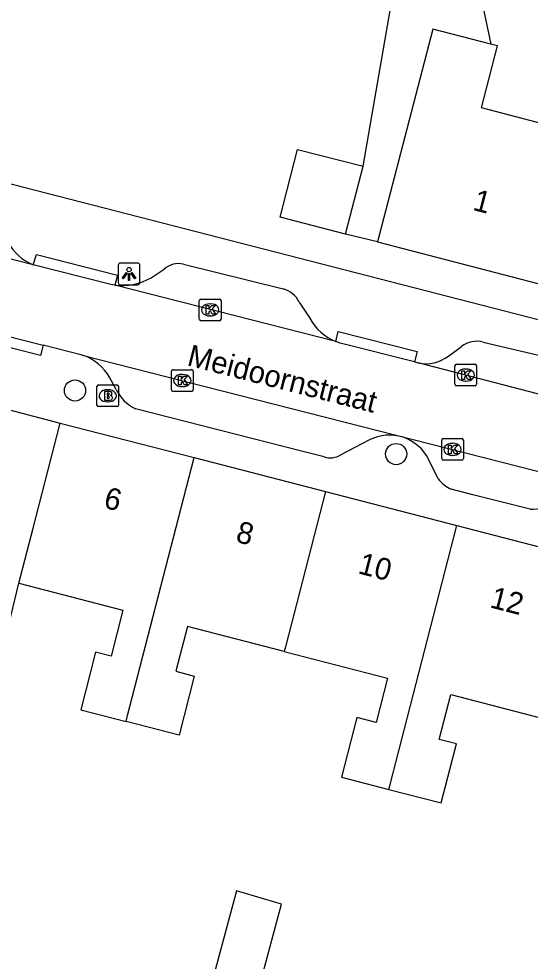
# Model space of a CAD drawing. Extents: x 158352 to 159489, y 383828 to 384597.
# Drawn here: x 159210.42 to 159234, y 384393.49 to 384436.92 of the extents above; entities that cross this region are included whole.
import ezdxf

# ---------------------------------------------------------------- set-up
doc = ezdxf.new("R2010")
doc.units = 0
for name, color, linetype in [('IMGEO_Boom', 7, 'Continuous'), ('IMGEO_Brandkraan', 7, 'Continuous'), ('IMGEO_Kolk', 7, 'Continuous'), ('IMGEO_Lichtpunt', 7, 'Continuous'), ('IMGEO_Openbare_ruimte_label', 7, 'Continuous'), ('IMGEO_Pand', 7, 'Continuous'), ('IMGEO_Pand_nummerreeks', 7, 'Continuous'), ('IMGEO_Rijbaan_lokaal_open', 7, 'Continuous'), ('IMGEO_Voetpad_open', 7, 'Continuous')]:
    doc.layers.add(name, color=color, linetype=linetype)

msp = doc.modelspace()

# ---------------------------------------------------------------- linework, layer by layer
at = {"layer": 'IMGEO_Boom'}
for centre in [(159213.009, 384419.795), (159227.822, 384416.864)]:
    msp.add_circle(centre, 0.489, dxfattribs=at)
at = {"layer": 'IMGEO_Brandkraan'}
for p, q in [((159214.095, 384420.05), (159214.947, 384420.05)), ((159214.02, 384419.124), (159214.02, 384419.976)), ((159214.508, 384419.83), (159214.533, 384419.83)), ((159215.021, 384419.976), (159215.021, 384419.124)), ((159214.531, 384419.27), (159214.506, 384419.27)), ((159214.947, 384419.05), (159214.095, 384419.05))]:
    msp.add_line(p, q, dxfattribs=at)
for points in [[(159214.095, 384420.05), (159214.947, 384420.05)], [(159214.02, 384419.124), (159214.02, 384419.976)], [(159214.368, 384419.75), (159214.368, 384419.35), (159214.581, 384419.35)], [(159214.599, 384419.75), (159214.368, 384419.75)], [(159214.547, 384419.669), (159214.493, 384419.669), (159214.493, 384419.593)], [(159214.493, 384419.593), (159214.546, 384419.593)], [(159215.021, 384419.976), (159215.021, 384419.124)], [(159214.555, 384419.517), (159214.493, 384419.517), (159214.493, 384419.436)], [(159214.493, 384419.436), (159214.555, 384419.436)], [(159214.947, 384419.05), (159214.095, 384419.05)]]:
    msp.add_lwpolyline(points, dxfattribs=at)
for centre, radius, start, end in [((159214.097, 384419.974), 0.0765, 91.552, 178.448), ((159214.097, 384419.974), 0.0765, 91.552, 178.448), ((159214.945, 384419.974), 0.0765, 1.552, 88.448), ((159214.945, 384419.974), 0.0765, 1.552, 88.448), ((159214.548, 384419.631), 0.0379, 267.8285, 90.9355), ((159214.603, 384419.605), 0.145, 59.4692, 91.5367), ((159214.628, 384419.652), 0.0922, 285.5137, 58.1501), ((159214.556, 384419.476), 0.0404, 269.8759, 90.5077), ((159214.587, 384419.601), 0.251, 268.6676, 293.5347), ((159214.633, 384419.46), 0.105, 301.3115, 78.989), ((159214.097, 384419.126), 0.0765, 181.552, 268.448), ((159214.097, 384419.126), 0.0765, 181.552, 268.448), ((159214.945, 384419.126), 0.0765, 271.552, 358.448), ((159214.945, 384419.126), 0.0765, 271.552, 358.448)]:
    msp.add_arc(centre, radius, start, end, dxfattribs=at)
for centre, major_axis, ratio, start_param, end_param in [((159214.507, 384419.55), (-0.387, 0.002), 0.722429, 4.712389, 7.853982), ((159214.532, 384419.55), (-0.39, 0.002), 0.717154, 1.570796, 4.712389)]:
    msp.add_ellipse(centre, major_axis=major_axis, ratio=ratio, start_param=start_param, end_param=end_param, dxfattribs=at)
at = {"layer": 'IMGEO_Kolk'}
for p, q in [((159218.745, 384423.083), (159218.745, 384423.935)), ((159218.82, 384424.009), (159219.672, 384424.009)), ((159219.746, 384423.935), (159219.746, 384423.083)), ((159219.233, 384423.789), (159219.258, 384423.789)), ((159219.256, 384423.229), (159219.231, 384423.229)), ((159219.672, 384423.009), (159218.82, 384423.009)), ((159230.532, 384420.079), (159230.532, 384420.931)), ((159230.607, 384421.005), (159231.459, 384421.005)), ((159231.533, 384420.931), (159231.533, 384420.079)), ((159217.46, 384419.828), (159217.46, 384420.68)), ((159217.535, 384420.754), (159218.387, 384420.754)), ((159217.948, 384420.534), (159217.973, 384420.534)), ((159218.461, 384420.68), (159218.461, 384419.828)), ((159231.02, 384420.785), (159231.045, 384420.785)), ((159231.459, 384420.005), (159230.607, 384420.005)), ((159231.043, 384420.225), (159231.018, 384420.225)), ((159218.387, 384419.754), (159217.535, 384419.754)), ((159217.971, 384419.974), (159217.946, 384419.974)), ((159229.922, 384416.653), (159229.922, 384417.505)), ((159229.997, 384417.579), (159230.849, 384417.579)), ((159230.923, 384417.505), (159230.923, 384416.653)), ((159230.41, 384417.359), (159230.435, 384417.359)), ((159230.849, 384416.579), (159229.997, 384416.579)), ((159230.433, 384416.799), (159230.408, 384416.799))]:
    msp.add_line(p, q, dxfattribs=at)
for points in [[(159218.745, 384423.083), (159218.745, 384423.935)], [(159218.82, 384424.009), (159219.672, 384424.009)], [(159219.746, 384423.935), (159219.746, 384423.083)], [(159219.066, 384423.709), (159219.189, 384423.709), (159219.189, 384423.558), (159219.319, 384423.709), (159219.483, 384423.709), (159219.337, 384423.558), (159219.49, 384423.309), (159219.338, 384423.309), (159219.253, 384423.473), (159219.189, 384423.406), (159219.189, 384423.309), (159219.066, 384423.309), (159219.066, 384423.709)], [(159219.672, 384423.009), (159218.82, 384423.009)], [(159230.532, 384420.079), (159230.532, 384420.931)], [(159230.607, 384421.005), (159231.459, 384421.005)], [(159231.533, 384420.931), (159231.533, 384420.079)], [(159217.46, 384419.828), (159217.46, 384420.68)], [(159217.535, 384420.754), (159218.387, 384420.754)], [(159217.781, 384420.454), (159217.904, 384420.454), (159217.904, 384420.303), (159218.034, 384420.454), (159218.198, 384420.454), (159218.052, 384420.303), (159218.205, 384420.054), (159218.053, 384420.054), (159217.968, 384420.218), (159217.904, 384420.151), (159217.904, 384420.054), (159217.781, 384420.054), (159217.781, 384420.454)], [(159218.461, 384420.68), (159218.461, 384419.828)], [(159230.853, 384420.705), (159230.976, 384420.705), (159230.976, 384420.554), (159231.106, 384420.705), (159231.27, 384420.705), (159231.124, 384420.554), (159231.277, 384420.305), (159231.125, 384420.305), (159231.04, 384420.469), (159230.976, 384420.402), (159230.976, 384420.305), (159230.853, 384420.305), (159230.853, 384420.705)], [(159231.459, 384420.005), (159230.607, 384420.005)], [(159218.387, 384419.754), (159217.535, 384419.754)], [(159229.922, 384416.653), (159229.922, 384417.505)], [(159229.997, 384417.579), (159230.849, 384417.579)], [(159230.923, 384417.505), (159230.923, 384416.653)], [(159230.243, 384417.279), (159230.366, 384417.279), (159230.366, 384417.128), (159230.496, 384417.279), (159230.66, 384417.279), (159230.514, 384417.128), (159230.667, 384416.879), (159230.515, 384416.879), (159230.43, 384417.043), (159230.366, 384416.976), (159230.366, 384416.879), (159230.243, 384416.879), (159230.243, 384417.279)], [(159230.849, 384416.579), (159229.997, 384416.579)]]:
    msp.add_lwpolyline(points, dxfattribs=at)
for centre, start, end in [((159218.822, 384423.933), 91.552, 178.448), ((159218.822, 384423.933), 91.552, 178.448), ((159219.67, 384423.933), 1.552, 88.448), ((159219.67, 384423.933), 1.552, 88.448), ((159218.822, 384423.085), 181.552, 268.448), ((159218.822, 384423.085), 181.552, 268.448), ((159219.67, 384423.085), 271.552, 358.448), ((159219.67, 384423.085), 271.552, 358.448), ((159230.609, 384420.929), 91.552, 178.448), ((159230.609, 384420.929), 91.552, 178.448), ((159231.457, 384420.929), 1.552, 88.448), ((159231.457, 384420.929), 1.552, 88.448), ((159217.537, 384420.678), 91.552, 178.448), ((159217.537, 384420.678), 91.552, 178.448), ((159218.385, 384420.678), 1.552, 88.448), ((159218.385, 384420.678), 1.552, 88.448), ((159230.609, 384420.081), 181.552, 268.448), ((159230.609, 384420.081), 181.552, 268.448), ((159231.457, 384420.081), 271.552, 358.448), ((159231.457, 384420.081), 271.552, 358.448), ((159217.537, 384419.83), 181.552, 268.448), ((159217.537, 384419.83), 181.552, 268.448), ((159218.385, 384419.83), 271.552, 358.448), ((159218.385, 384419.83), 271.552, 358.448), ((159229.999, 384417.503), 91.552, 178.448), ((159229.999, 384417.503), 91.552, 178.448), ((159230.847, 384417.503), 1.552, 88.448), ((159230.847, 384417.503), 1.552, 88.448), ((159229.999, 384416.655), 181.552, 268.448), ((159229.999, 384416.655), 181.552, 268.448), ((159230.847, 384416.655), 271.552, 358.448), ((159230.847, 384416.655), 271.552, 358.448)]:
    msp.add_arc(centre, 0.0765, start, end, dxfattribs=at)
for centre, major_axis, ratio, start_param, end_param in [((159219.232, 384423.509), (-0.387, 0.002), 0.722429, 4.712389, 7.853982), ((159219.257, 384423.509), (-0.39, 0.002), 0.717154, 1.570796, 4.712389), ((159217.947, 384420.254), (-0.387, 0.002), 0.722429, 4.712389, 7.853982), ((159217.972, 384420.254), (-0.39, 0.002), 0.717154, 1.570796, 4.712389), ((159231.019, 384420.505), (-0.387, 0.002), 0.722429, 4.712389, 7.853982), ((159231.044, 384420.505), (-0.39, 0.002), 0.717154, 1.570796, 4.712389), ((159230.409, 384417.079), (-0.387, 0.002), 0.722429, 4.712389, 7.853982), ((159230.434, 384417.079), (-0.39, 0.002), 0.717154, 1.570796, 4.712389)]:
    msp.add_ellipse(centre, major_axis=major_axis, ratio=ratio, start_param=start_param, end_param=end_param, dxfattribs=at)
at = {"layer": 'IMGEO_Lichtpunt'}
for p, q in [((159215.908, 384425.665), (159215.1, 384425.665)), ((159215.908, 384425.665), (159215.1, 384425.665)), ((159215.006, 384425.57), (159215.006, 384424.763)), ((159215.006, 384425.57), (159215.006, 384424.763)), ((159216.002, 384424.763), (159216.002, 384425.57)), ((159216.002, 384424.763), (159216.002, 384425.57)), ((159215.1, 384424.669), (159215.908, 384424.669)), ((159215.1, 384424.669), (159215.908, 384424.669))]:
    msp.add_line(p, q, dxfattribs=at)
for points in [[(159215.38, 384425.234), (159215.419, 384425.206), (159215.231, 384424.944), (159215.193, 384424.971), (159215.38, 384425.234)], [(159215.592, 384425.206), (159215.63, 384425.233), (159215.817, 384424.971), (159215.778, 384424.943), (159215.592, 384425.206)], [(159215.482, 384425.186), (159215.529, 384425.186), (159215.529, 384424.864), (159215.482, 384424.864), (159215.482, 384425.186)]]:
    msp.add_lwpolyline(points, dxfattribs=at)
msp.add_circle((159215.505, 384425.368), 0.0994, dxfattribs=at)
for centre, start, end in [((159215.1, 384425.57), 90, 180), ((159215.1, 384425.57), 90, 180), ((159215.908, 384425.57), 0, 90), ((159215.908, 384425.57), 0, 90), ((159215.1, 384424.763), 180, 270), ((159215.1, 384424.763), 180, 270), ((159215.908, 384424.763), 270, 0), ((159215.908, 384424.763), 270, 360)]:
    msp.add_arc(centre, 0.0946, start, end, dxfattribs=at)
at = {"layer": 'IMGEO_Pand'}
for points in [[(159232.188, 384435.754), (159229.509, 384436.448), (159228.223, 384431.487), (159226.969, 384426.646)], [(159236.507, 384431.585), (159231.757, 384432.816), (159232.498, 384435.674), (159232.188, 384435.754)], [(159225.492, 384427.002), (159222.472, 384427.78), (159223.278, 384430.908), (159226.298, 384430.13)], [(159225.492, 384427.002), (159226.298, 384430.13)], [(159226.969, 384426.646), (159234.708, 384424.64)], [(159210.423, 384410.907), (159211.079, 384413.452), (159212.328, 384418.293)], [(159212.328, 384418.293), (159218.504, 384416.7)], [(159215.365, 384404.532), (159215.438, 384404.813), (159218.504, 384416.7)], [(159218.504, 384416.7), (159224.562, 384415.137)], [(159224.562, 384415.137), (159222.718, 384407.986), (159222.659, 384407.758)], [(159224.562, 384415.137), (159230.621, 384413.574)], [(159227.482, 384401.406), (159227.54, 384401.631), (159230.621, 384413.574)], [(159230.621, 384413.574), (159236.68, 384412.011)], [(159210.423, 384410.907), (159215.223, 384409.668), (159214.676, 384407.546), (159213.962, 384407.73), (159213.276, 384405.071), (159215.365, 384404.532)], [(159222.659, 384407.758), (159218.195, 384408.91), (159217.663, 384406.85), (159218.514, 384406.631), (159217.809, 384403.901), (159215.365, 384404.532)], [(159222.659, 384407.758), (159227.429, 384406.528), (159226.903, 384404.49), (159226.016, 384404.719), (159225.307, 384401.967), (159227.482, 384401.406)], [(159227.482, 384401.406), (159229.897, 384400.783), (159230.599, 384403.505), (159229.804, 384403.71), (159230.337, 384405.777), (159234.776, 384404.632)], [(159220.542, 384388.685), (159222.535, 384396.122), (159220.454, 384396.731), (159219.045, 384391.472)]]:
    msp.add_lwpolyline(points, dxfattribs=at)
at = {"layer": 'IMGEO_Rijbaan_lokaal_open'}
for points in [[(159211.079, 384425.589), (159196.243, 384429.361)], [(159214.848, 384424.649), (159214.666, 384424.676), (159211.079, 384425.589)], [(159225.033, 384422.054), (159214.848, 384424.649)], [(159207.835, 384422.828), (159211.539, 384421.886)], [(159213.336, 384421.43), (159211.539, 384421.886)], [(159228.668, 384421.108), (159225.244, 384421.98), (159225.033, 384422.054)], [(159213.336, 384421.43), (159235.846, 384415.697)], [(159228.668, 384421.108), (159228.834, 384421.066)], [(159236.704, 384419.032), (159228.834, 384421.066)]]:
    msp.add_lwpolyline(points, dxfattribs=at)
at = {"layer": 'IMGEO_Voetpad_open'}
for points in [[(159249.206, 384448.814), (159247.84, 384449.193), (159231.663, 384438.248), (159232.188, 384435.754)], [(159226.298, 384430.13), (159227.56, 384437.401)], [(159263.47, 384415.564), (159205.922, 384430.361)], [(159226.969, 384426.646), (159225.492, 384427.002)], [(159211.079, 384425.589), (159211.233, 384426.066), (159214.969, 384425.114), (159214.848, 384424.649)], [(159216.524, 384424.991), (159217.12, 384425.386)], [(159218.008, 384425.616), (159222.619, 384424.482)], [(159223.357, 384423.873), (159223.841, 384423.125)], [(159211.539, 384421.886), (159211.415, 384421.402), (159207.755, 384422.332), (159207.835, 384422.828)], [(159225.033, 384422.054), (159225.151, 384422.519), (159228.792, 384421.592), (159228.668, 384421.108)], [(159230.231, 384421.384), (159230.839, 384421.817)], [(159231.842, 384422.022), (159235.836, 384421.08)], [(159214.91, 384419.843), (159214.617, 384420.376)], [(159208.331, 384419.327), (159212.328, 384418.293)], [(159224.5, 384416.737), (159223.525, 384416.975), (159215.801, 384418.956)], [(159226.594, 384417.513), (159225.267, 384416.825)], [(159229.761, 384415.721), (159229.315, 384416.627)], [(159234.003, 384414.329), (159231.363, 384414.985), (159230.354, 384415.242)], [(159212.674, 384390.157), (159205.77, 384391.651), (159210.423, 384410.907)]]:
    msp.add_lwpolyline(points, dxfattribs=at)
for centre, radius, start, end in [((159211.889, 384427.647), 2.211, 207.0229, 248.5134), ((159217.784, 384424.651), 0.991, 76.9486, 132.0935), ((159215.165, 384427.375), 2.744, 263.3724, 299.6942), ((159222.25, 384423.284), 1.254, 28.0358, 72.905), ((159225.908, 384424.227), 2.342, 208.0576, 248.0636), ((159231.545, 384420.918), 1.143, 74.9502, 128.1526), ((159212.664, 384419.307), 2.227, 28.6835, 72.4218), ((159229.197, 384422.701), 1.675, 257.4964, 308.1511), ((159216.606, 384420.655), 1.88, 205.5987, 244.6591), ((159227.517, 384415.727), 2.01, 26.5915, 117.3364), ((159224.787, 384417.623), 0.932, 252.0649, 301.0252), ((159231.169, 384416.858), 1.81, 218.9113, 243.2291), ((159234.099, 384416.38), 2.053, 267.317, 303.1535)]:
    msp.add_arc(centre, radius, start, end, dxfattribs=at)

# ---------------------------------------------------------------- texts
at = {"layer": 'IMGEO_Openbare_ruimte_label'}
msp.add_text('Meidoornstraat', height=1, rotation=345.6997, dxfattribs=at).set_placement((159218.133, 384420.962))
at = {"layer": 'IMGEO_Pand_nummerreeks'}
for s, rotation, p in [('1', 345.4698, (159231.314, 384428.123)), ('6', 345.5352, (159214.285, 384414.401)), ('8', 345.5352, (159220.377, 384412.829)), ('10', 345.5352, (159226.019, 384411.374)), ('12', 345.5352, (159232.101, 384409.806))]:
    msp.add_text(s, height=1, rotation=rotation, dxfattribs=at).set_placement(p)

doc.saveas('drawing.dxf')
